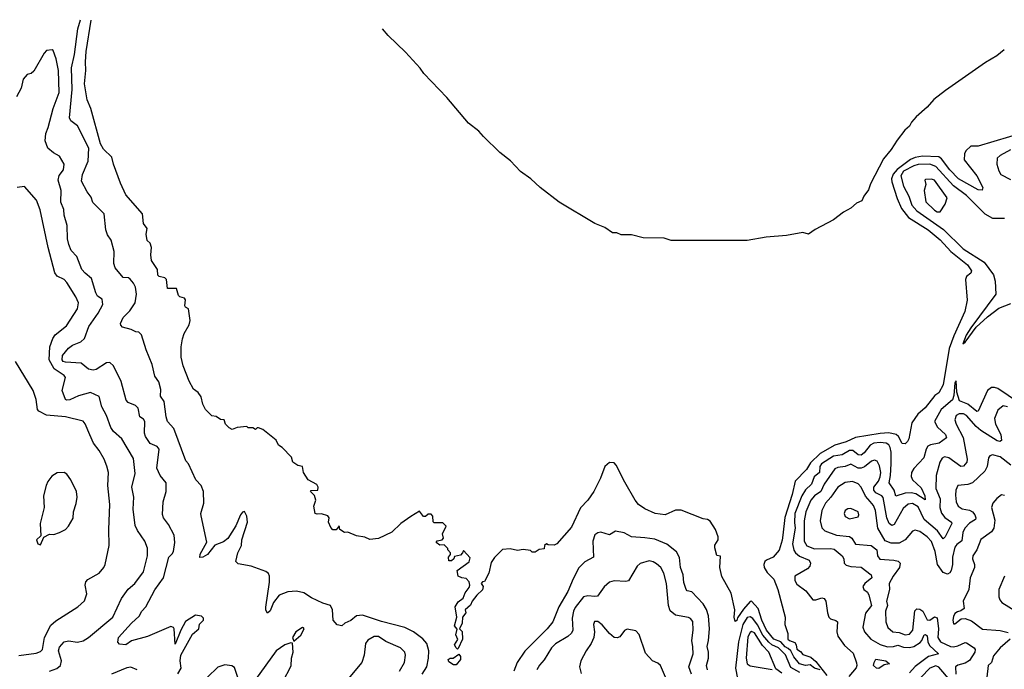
# Model space of a CAD drawing. Extents: x 1493970 to 1595317, y 729910 to 844791.
# Tile 319 of 338: x 1555022 to 1561753, y 834798 to 839244. Entities that reach past the tile are written whole.
import ezdxf

# ---------------------------------------------------------------- set-up
doc = ezdxf.new("R2010")
doc.units = 0

msp = doc.modelspace()

# ---------------------------------------------------------------- linework, layer by layer
at = {"layer": '0CON10XD'}
for points in [[(1557772.4, 834765), (1557806, 834815), (1557817.6, 834875), (1557818.8, 834925), (1557805, 834974.3), (1557777.2, 835007.2), (1557715, 835054.1), (1557655, 835083.2), (1557495, 835125.2), (1557365, 835168.8), (1557325, 835163.5), (1557285, 835132.5), (1557245.9, 835114.1), (1557225, 835096.2), (1557191.7, 835101.7), (1557164.2, 835135), (1557161.1, 835205), (1557145.7, 835235), (1557095, 835250.9), (1557016.9, 835286.9), (1556965, 835320.9), (1556915, 835333.5), (1556855, 835328.8), (1556795, 835305.5), (1556757.8, 835255), (1556735, 835197.8), (1556715, 835182.5), (1556705, 835202.5), (1556703.9, 835223.9), (1556729.4, 835395), (1556730.7, 835435), (1556723.7, 835453.7), (1556705, 835468.3), (1556605, 835503.2), (1556515, 835518.9), (1556498.8, 835535), (1556514.2, 835595), (1556538, 835645), (1556540, 835685), (1556578.6, 835805), (1556573.8, 835845), (1556558.3, 835878.3), (1556545, 835872.5), (1556532.5, 835855), (1556500, 835780), (1556445, 835693.8), (1556415, 835670.5), (1556355, 835647.5), (1556305.5, 835584.5), (1556275, 835566), (1556252.5, 835562.5), (1556255, 835586.7), (1556301.7, 835668.3), (1556261.8, 835848.2), (1556261.1, 835865), (1556280, 835935), (1556279.5, 836015), (1556262.7, 836055), (1556225.6, 836095), (1556175.6, 836205), (1556158.6, 836225), (1556075.6, 836445.6), (1556032.7, 836495), (1556023.2, 836525), (1556009.8, 836629.7), (1555985, 836666.7), (1555987.4, 836712.6), (1555974.1, 836765), (1555946.5, 836805), (1555928.7, 836885), (1555886.5, 836985), (1555855, 837088), (1555835.6, 837105.6), (1555815, 837107.8), (1555785, 837122.9), (1555725, 837140), (1555712.3, 837152.3), (1555712, 837165), (1555729.2, 837205), (1555775, 837250.5), (1555812.4, 837305), (1555819.5, 837365), (1555812.8, 837412.8), (1555800.7, 837440.7), (1555778.2, 837468.2), (1555765, 837475.9), (1555728.5, 837478.5), (1555674.4, 837545), (1555665.6, 837575), (1555668.3, 837658.3), (1555648.1, 837735), (1555621.7, 837771.7), (1555610, 837805), (1555600, 837915), (1555522.1, 837992.1), (1555509.8, 838029.8), (1555483.3, 838065), (1555445, 838137.5), (1555451.2, 838185), (1555490.7, 838275), (1555494.1, 838365), (1555417, 838517), (1555370.5, 838550.5), (1555362.8, 838572.8), (1555380.2, 838765), (1555377.2, 838915), (1555396, 839005), (1555418.8, 839181.2), (1555436.8, 839243.6)], [(1560493.6, 834793.6), (1560455, 834805.4), (1560425, 834829.2), (1560395, 834823.1), (1560354.2, 834835), (1560315, 834883.1), (1560294.3, 834925), (1560275, 834941.6), (1560255, 834952), (1560225.7, 834985.7), (1560177.4, 835005), (1560128, 835065), (1560095.3, 835135), (1560069.5, 835215), (1560025, 835264), (1560015, 835262), (1559970.8, 835209.2), (1559929.1, 835150.9), (1559925, 835132.9), (1559913.8, 835125), (1559906.2, 835155), (1559910, 835205), (1559885, 835320), (1559822.7, 835432.7), (1559807.5, 835495), (1559812.5, 835572.5), (1559787.5, 835577.5), (1559775, 835630), (1559775, 835647.5), (1559798, 835685), (1559798, 835705), (1559778, 835755), (1559742.7, 835812.7), (1559725, 835824), (1559695, 835827.5), (1559545, 835888), (1559505, 835886.7), (1559435, 835856), (1559366.5, 835863.5), (1559295, 835895.8), (1559252.5, 835925), (1559228.6, 835955), (1559157.9, 836077.9), (1559100, 836195), (1559085, 836210), (1559055, 836213.8), (1559023.2, 836186.8), (1558992.9, 836105), (1558947.5, 836015), (1558905, 835956.2), (1558856.5, 835903.5), (1558795, 835770), (1558695, 835657.5), (1558675, 835647.5), (1558635, 835650), (1558623, 835657), (1558610, 835645), (1558608.3, 835621.7), (1558573, 835617), (1558545, 835600), (1558525, 835600), (1558515, 835610), (1558465, 835617.5), (1558425, 835610), (1558375, 835622.5), (1558321.7, 835618.3), (1558267, 835563), (1558245, 835530), (1558230, 835455), (1558200, 835400), (1558185, 835396.7), (1558177.5, 835385), (1558190, 835365), (1558187, 835343), (1558146.7, 835305), (1558116.2, 835265), (1558103.6, 835236.4), (1558067.5, 835205), (1558071.2, 835185), (1558048.1, 835155), (1558047.1, 835115), (1558028.8, 835075), (1558046.7, 835056.7), (1558049.1, 835005), (1558020, 834940), (1558015, 834936.2), (1558005, 834944.2), (1557995.4, 834965), (1558017, 835003), (1558003.2, 835035), (1558013.1, 835073.1), (1557994.7, 835095), (1558010, 835155), (1557998.5, 835225), (1558019.8, 835260.3), (1558052.7, 835285), (1558067.7, 835322.3), (1558095, 835357.5), (1558100.4, 835375), (1558095, 835396.7), (1558075, 835420), (1558043.6, 835423.6), (1558020, 835435), (1558012.5, 835475), (1558095, 835532.5), (1558101.7, 835561.7), (1558055, 835610), (1558050, 835595), (1558035, 835580), (1557995, 835570), (1557990, 835555), (1557975, 835540), (1557955, 835540), (1557952.5, 835565), (1557967, 835583), (1557967.5, 835595), (1557950, 835615), (1557950, 835625), (1557925, 835650), (1557895, 835647.5), (1557870, 835665), (1557875, 835676.2), (1557910, 835685), (1557920, 835695), (1557912.5, 835725), (1557938.3, 835778.3), (1557915, 835800), (1557855, 835800), (1557848.3, 835808.3), (1557847, 835847), (1557835, 835860), (1557815, 835860), (1557797, 835843), (1557783, 835843), (1557755, 835880), (1557695, 835843.3), (1557627.5, 835795), (1557565, 835737.5), (1557475, 835693.3), (1557415, 835687.5), (1557381.7, 835701.7), (1557325, 835712.5), (1557265, 835737.5), (1557243.6, 835733.6), (1557210, 835755), (1557205, 835780), (1557185, 835752.5), (1557161.7, 835751.7), (1557148, 835768), (1557132.5, 835805), (1557136.7, 835835), (1557127.7, 835847.7), (1557085, 835862.5), (1557055, 835860), (1557042.5, 835865), (1557033.8, 835915), (1557046.4, 835956.4), (1557037, 835987), (1557010, 836015), (1557015, 836022.5), (1557060, 836025), (1557062.5, 836045), (1557053, 836063), (1556993.6, 836093.6), (1556961.2, 836145), (1556956.4, 836186.4), (1556923, 836193), (1556890, 836215), (1556879.3, 836249.3), (1556817.5, 836315), (1556792.3, 836332.3), (1556776.4, 836366.4), (1556685, 836440), (1556655, 836450), (1556645, 836450), (1556635, 836440), (1556615, 836450), (1556585, 836450), (1556575, 836460), (1556508.3, 836451.7), (1556475, 836440), (1556455, 836450), (1556428.8, 836475), (1556420, 836505), (1556395, 836507.5), (1556365, 836527.5), (1556335, 836532.5), (1556292.5, 836575), (1556273.6, 836613.6), (1556262, 836662), (1556241.2, 836691.2), (1556211.2, 836715), (1556180.5, 836770.5), (1556138.8, 836875), (1556126.2, 836935), (1556126.2, 837005), (1556135, 837060), (1556146.7, 837095), (1556180, 837155), (1556186.7, 837185), (1556176.7, 837265), (1556155.8, 837275.8), (1556150.8, 837285), (1556156.4, 837326.4), (1556148.3, 837338.3), (1556116.1, 837346.1), (1556106.7, 837355), (1556093.6, 837403.6), (1556033.3, 837405), (1556026.1, 837466.1), (1556015, 837476.7), (1555976.1, 837486.1), (1555966.7, 837495), (1555963.3, 837535), (1555923.9, 837596.1), (1555918, 837635), (1555922, 837685), (1555913.6, 837713.6), (1555893.2, 837733.2), (1555886.9, 837775), (1555893.8, 837815), (1555868.6, 837848.6), (1555862, 837915), (1555748.1, 838045), (1555710, 838125), (1555664.4, 838255.6), (1555652.7, 838302.7), (1555595, 838358.1), (1555573.4, 838395), (1555508.8, 838635), (1555482.5, 838695), (1555464.2, 838805), (1555474.1, 838895), (1555471.4, 838955), (1555476.9, 839025), (1555510.7, 839241.2)], [(1561753.5, 839036.5), (1561702.6, 838995), (1561625, 838950.9), (1561351.2, 838758.8), (1561271.8, 838698.2), (1561225, 838645.2), (1561150.9, 838579.1), (1561118, 838542), (1561105, 838513.9), (1561073.4, 838486.6), (1561020.8, 838419.2), (1560980.5, 838355), (1560928.5, 838291.5), (1560839.6, 838120.4), (1560825, 838078.2), (1560793.1, 838036.9), (1560778.6, 838005), (1560743.1, 837986.9), (1560705, 837953), (1560654.1, 837925.9), (1560585, 837874.2), (1560461.3, 837808.7), (1560415, 837776.2), (1560375, 837787.5), (1560265, 837766.8), (1560125, 837755.7), (1559995, 837733.1), (1559677.5, 837732.5), (1559475, 837733.4), (1559427.8, 837747.8), (1559285, 837750.4), (1559205, 837770.5), (1559135, 837772.3), (1559105, 837784.9), (1559074.4, 837784.4), (1559022.1, 837822.1), (1558955, 837847.7), (1558709.5, 837995), (1558579.8, 838095), (1558515.5, 838155.5), (1558445.3, 838205), (1558377.4, 838277.4), (1558305.2, 838335), (1558193.3, 838443.3), (1558160.4, 838480.4), (1558090.8, 838535), (1557942, 838712), (1557785, 838876.2), (1557760.9, 838910.9), (1557660.2, 839020.2), (1557540.2, 839135), (1557501.4, 839181.1)], [(1555356.9, 837705), (1555348.9, 837745), (1555346.4, 837835), (1555325.4, 837905), (1555322.9, 837945), (1555302.9, 837995), (1555305.5, 838075), (1555284.5, 838145), (1555292.3, 838177.7), (1555320.5, 838215), (1555325.5, 838255.5), (1555295, 838308.8), (1555252.4, 838332.4), (1555215.4, 838365.4), (1555196.2, 838415), (1555200, 838465), (1555217.2, 838505), (1555249.8, 838635), (1555291.6, 838745), (1555286.2, 838895), (1555272.2, 838975), (1555251.7, 839031.7), (1555245, 839036.2), (1555205, 839033.3), (1555188.8, 839015), (1555119.7, 838890.3), (1555100, 838875), (1555072.7, 838867.3), (1555045, 838836.2), (1555031.8, 838775), (1555000.5, 838715)], [(1561895.8, 838474.2), (1561575, 838377.2), (1561525, 838378.7), (1561490, 838345), (1561480.4, 838325), (1561480, 838285), (1561565.6, 838175), (1561607.1, 838095), (1561602, 838078), (1561575, 838079.4), (1561440.8, 838155), (1561381.3, 838215), (1561325, 838291.2), (1561305, 838305.8), (1561195, 838309.3), (1561145, 838300.3), (1561112.9, 838287.1), (1561020.6, 838219.4), (1560992.5, 838187.5), (1560982.1, 838155), (1560983.7, 838135), (1561020.7, 838020.7), (1561051.4, 837951.4), (1561099.4, 837889.4), (1561231.8, 837805), (1561315, 837737.5), (1561387.9, 837657.9), (1561501.1, 837565), (1561529.3, 837525), (1561525, 837510), (1561495.4, 837485), (1561487, 837465), (1561498.5, 837325), (1561484.3, 837245.7), (1561409, 837081), (1561376, 836994), (1561335, 836744.3), (1561305, 836690), (1561279.3, 836670.7), (1561212.5, 836587.5), (1561161.8, 836545), (1561120, 836485), (1561100, 836375), (1561092.3, 836357.7), (1561075, 836341.2), (1561055, 836343.8), (1561030.8, 836390.8), (1561013.9, 836403.9), (1560965, 836415.9), (1560905, 836411.2), (1560735, 836384.7), (1560671.1, 836355), (1560595, 836331.9), (1560494.3, 836275.7), (1560428.3, 836211.7), (1560400.3, 836165), (1560323.7, 836085), (1560302.7, 835995), (1560253.2, 835836.8), (1560238.1, 835715), (1560235, 835682.5), (1560215, 835613.8), (1560174.2, 835565), (1560126.7, 835545), (1560116.7, 835535), (1560110, 835515), (1560112.2, 835495), (1560131.1, 835461.1), (1560177.1, 835415), (1560205.4, 835345), (1560256, 835155), (1560254, 835105), (1560272.7, 835042.7), (1560274.2, 835005), (1560283.8, 834995), (1560321.1, 834981.1), (1560330.6, 834965), (1560334.4, 834935), (1560359.1, 834919.1), (1560375, 834900), (1560430.8, 834880.8), (1560465, 834852.5), (1560539.5, 834755)], [(1561795, 838353.9), (1561724.3, 838315), (1561705.6, 838295), (1561702.2, 838255), (1561715, 838208.8), (1561728.9, 838185), (1561795, 838149.1)], [(1561755, 837883.4), (1561675, 837882.5), (1561621.7, 837911.7), (1561495, 838041.1), (1561405, 838107), (1561285, 838239.1), (1561245, 838255.7), (1561165, 838251.7), (1561135, 838243.3), (1561065, 838206), (1561044.8, 838175), (1561064.4, 838105), (1561100.4, 838035), (1561120.2, 837975), (1561155, 837934.8), (1561336.8, 837806.8), (1561472.6, 837675), (1561615.1, 837585.1), (1561678.5, 837498.5), (1561690.4, 837455), (1561694.4, 837365), (1561525.4, 837135), (1561492.9, 837085), (1561470, 837025), (1561485, 837036), (1561560.1, 837139.9), (1561638.8, 837211.2), (1561715, 837269.7), (1561798.6, 837301.4)], [(1561315, 837929.2), (1561348.5, 837981.5), (1561363.8, 838025), (1561275, 838144.4), (1561255, 838153.3), (1561215, 838148.8), (1561210, 838145), (1561216.2, 838115), (1561205.8, 838074.2), (1561216.1, 837996.1), (1561275, 837940.4), (1561295, 837929.5), (1561315, 837929.2)], [(1555225, 834784.4), (1555275, 834803.5), (1555300, 834825), (1555307.5, 834855), (1555286.2, 834925), (1555295, 834949.2), (1555325, 834985.6), (1555355, 834993.8), (1555416.1, 834983.9), (1555455, 834993.8), (1555491.9, 835015), (1555657.9, 835155), (1555718, 835282), (1555763.4, 835346.6), (1555809.5, 835385), (1555868.1, 835465), (1555895.6, 835575), (1555896.4, 835626.4), (1555878.1, 835675), (1555826.9, 835746.9), (1555811.8, 835781.8), (1555798.2, 835895), (1555802.5, 835975), (1555788.8, 836045), (1555811.8, 836138.2), (1555800.5, 836240.5), (1555719.4, 836375), (1555664.4, 836425), (1555645, 836452.5), (1555616.2, 836535), (1555583.9, 836595), (1555565, 836665.6), (1555505, 836692.5), (1555425, 836669.2), (1555365, 836641.1), (1555345, 836638.9), (1555334, 836645), (1555313.1, 836705), (1555334.6, 836795), (1555325, 836808.9), (1555257.5, 836855), (1555223.8, 836915), (1555227.1, 837005), (1555247.7, 837062.3), (1555265, 837087.5), (1555341.7, 837148.3), (1555416.2, 837263.8), (1555423.4, 837305), (1555406.8, 837346.8), (1555345, 837444.4), (1555325, 837465.5), (1555277.6, 837487.6), (1555262.2, 837512.2), (1555216.8, 837685), (1555161.7, 837941.7), (1555137.6, 838007.6), (1555055, 838101.2), (1555005, 838094.3)], [(1556103.3, 834766.7), (1556126.7, 834805), (1556119.5, 834855), (1556124.1, 834895), (1556202.5, 835037.5), (1556247.5, 835075), (1556252.1, 835107.9), (1556277.5, 835135), (1556278.3, 835148.3), (1556265, 835161.2), (1556225, 835168.6), (1556155, 835124.3), (1556122.7, 835065), (1556085, 834970), (1556079.1, 835075), (1556072.9, 835085), (1556055, 835090.8), (1555895, 835023.5), (1555786.9, 834993.1), (1555747.5, 834965), (1555705, 834970), (1555693.3, 834983.3), (1555697.5, 835015), (1555786.8, 835113.2), (1555838.5, 835161.5), (1555857.1, 835195), (1555884.1, 835225.9), (1555946.9, 835343.1), (1556004.5, 835425), (1556040.5, 835565), (1556065, 835588.5), (1556072.7, 835605), (1556082.3, 835665), (1556078.1, 835715), (1556039.7, 835789.7), (1556005.8, 835835.8), (1555997.9, 835857.9), (1556002.1, 835945), (1556024.3, 836015), (1556024.4, 836074.4), (1555982.9, 836125), (1555959.1, 836175), (1555974.4, 836305), (1555962.7, 836322.7), (1555915, 836342.2), (1555881.7, 836391.7), (1555874.7, 836415), (1555878.5, 836495), (1555868.9, 836508.9), (1555843.3, 836525), (1555832.9, 836585), (1555813.6, 836603.6), (1555763.8, 836625), (1555748.9, 836638.9), (1555716.6, 836766.6), (1555664.2, 836875), (1555638.3, 836898.3), (1555615, 836895.8), (1555545, 836850), (1555525, 836845.7), (1555492.1, 836852.1), (1555443, 836893), (1555335, 836899.2), (1555319.4, 836905), (1555312.1, 836915), (1555314.5, 836945), (1555355.3, 836994.7), (1555383.8, 837016.2), (1555439.9, 837040.1), (1555465, 837061.3), (1555495, 837143.5), (1555558.1, 837235), (1555590.8, 837295), (1555585, 837330), (1555555, 837352), (1555542.2, 837375), (1555512.4, 837472.4), (1555468.8, 837508.8), (1555447.5, 837535), (1555412.2, 837622.2), (1555372.9, 837665), (1555356.9, 837705)], [(1555015, 834892.2), (1555135, 834908.2), (1555165, 834919.1), (1555177, 834933), (1555191.7, 835015), (1555235, 835100.9), (1555270.1, 835129.9), (1555418.8, 835225), (1555465, 835266), (1555481.4, 835315), (1555470.6, 835375), (1555473.8, 835396.2), (1555488.3, 835411.7), (1555565, 835455.8), (1555598, 835495), (1555605.6, 835514.4), (1555634.3, 835645.7), (1555630.5, 835755), (1555637.9, 835925), (1555623.8, 836055), (1555629.1, 836145), (1555618.8, 836188.8), (1555599.1, 836235), (1555565.3, 836295.3), (1555526.7, 836346.7), (1555502.1, 836402.1), (1555468.8, 836478.8), (1555455, 836495.7), (1555335, 836526.5), (1555205, 836538), (1555152.5, 836565), (1555143.8, 836575), (1555133.8, 836645), (1555113.3, 836705), (1554992.5, 836905)], [(1561850.3, 836625), (1561710, 836720), (1561687.4, 836727.4), (1561665, 836725.9), (1561639.5, 836705), (1561575.4, 836564.6), (1561565, 836561.8), (1561503.3, 836613.3), (1561447.9, 836635), (1561429.8, 836695), (1561425, 836772.5), (1561415, 836757.5), (1561408.3, 836671.7), (1561398.1, 836641.9), (1561321.2, 836575), (1561276.8, 836495), (1561296.8, 836455), (1561352.3, 836405), (1561358.9, 836381.1), (1561308.6, 836345), (1561248, 836335), (1561230.4, 836325), (1561218.2, 836305), (1561202.2, 836245), (1561135, 836171.2), (1561119.1, 836145), (1561116.6, 836116.6), (1561125, 836095.5), (1561185, 836040.4)], [(1561775, 836593.3), (1561745, 836601.1), (1561709.2, 836570.8), (1561686.1, 836515), (1561694, 836475), (1561728.9, 836405), (1561735, 836362.9), (1561723.3, 836356.7), (1561705, 836360.7), (1561592.8, 836432.8), (1561560.6, 836460.6), (1561495, 836536), (1561475, 836546), (1561445, 836545.9), (1561424.6, 836535), (1561416.1, 836505), (1561425.3, 836475), (1561473.2, 836385), (1561499.2, 836235), (1561497.3, 836215), (1561475, 836187.5), (1561455, 836185.4), (1561375, 836244.2), (1561345, 836252), (1561328, 836242), (1561311.8, 836215), (1561287.1, 836125), (1561285.9, 836035), (1561313.7, 835963.7), (1561312.6, 835905), (1561325, 835865.6), (1561346.4, 835836.4), (1561392.2, 835805), (1561393.8, 835795), (1561348.7, 835705), (1561335, 835691.4), (1561296.7, 835745), (1561205, 835823.6), (1561165, 835908.8), (1561125, 835933.5), (1561095, 835928.9), (1561062.5, 835897.5), (1561000.9, 835789.1), (1560985, 835781.5), (1560965.3, 835795.3), (1560949.6, 835835), (1560925, 835974.5), (1560915, 835986.3), (1560875, 836005.3), (1560860.7, 836025), (1560862, 836045), (1560894, 836085), (1560905.5, 836115), (1560908.8, 836145), (1560899.8, 836190.2), (1560885, 836223.3), (1560865, 836229.3), (1560845, 836221.9), (1560796.5, 836183.5), (1560775, 836174.4), (1560755, 836175.6), (1560705, 836202.5), (1560665, 836186.9), (1560615, 836180.2), (1560595, 836170), (1560522.3, 836065), (1560499.8, 836015), (1560455, 835984.7), (1560429.5, 835955), (1560395.6, 835875), (1560385.2, 835815), (1560385.7, 835675.7), (1560404.1, 835644.1), (1560455, 835621.9), (1560565, 835625.3), (1560589.6, 835619.6), (1560645.6, 835575), (1560655.6, 835555), (1560658.9, 835525), (1560671.1, 835511.1), (1560705, 835501.1), (1560775, 835497.1), (1560843.1, 835445), (1560846.9, 835423.1), (1560800, 835385), (1560785.8, 835365), (1560792, 835345), (1560817.1, 835327.1), (1560828.2, 835305), (1560846.1, 835235), (1560805, 835181.4), (1560785.4, 835085.4), (1560796.9, 835055), (1560841.1, 835005), (1560905, 834967.8), (1560955, 834951.4), (1560995, 834954), (1561025, 834963.4), (1561065, 834948.5), (1561105, 834946.9), (1561134.8, 834955.2), (1561178.5, 834981.5), (1561190.2, 834995), (1561205, 835034.4), (1561215, 835036.8), (1561227, 835027), (1561231.2, 834985), (1561241.3, 834961.3), (1561303.1, 834905), (1561234.9, 834885.1), (1561145, 834816.9), (1561105, 834774.2)], [(1561185, 836040.4), (1561210.6, 835985), (1561212.5, 835957.5), (1561148, 835998), (1561116.7, 836006.7), (1561075, 836004), (1561012.1, 835982.1), (1560999.8, 836025), (1560966.4, 836075), (1560975.2, 836124.8), (1560978.8, 836205), (1560978.9, 836285), (1560973.2, 836315), (1560963.3, 836333.3), (1560945, 836345.2), (1560905, 836350.2), (1560861.4, 836345), (1560837, 836333), (1560795, 836279.7), (1560775, 836264.2), (1560755, 836266.8), (1560718.5, 836295), (1560695, 836296.2), (1560645, 836264.8), (1560585, 836256.3), (1560504.1, 836205), (1560491.7, 836185), (1560490.2, 836145), (1560453.8, 836115), (1560435.9, 836064.1), (1560393.8, 836026.2), (1560368.8, 835985), (1560321.9, 835865), (1560317.9, 835802.1), (1560323.3, 835765), (1560305.9, 835655.9), (1560313.3, 835613.3), (1560325.3, 835595), (1560352.7, 835572.7), (1560420, 835545), (1560428.9, 835525), (1560423.3, 835505), (1560407.1, 835485), (1560322.2, 835435), (1560320.9, 835405), (1560335, 835381.4), (1560395.4, 835335.4), (1560445, 835274), (1560465, 835272.9), (1560505, 835287.5), (1560522.7, 835282.7), (1560534.3, 835264.3), (1560543.8, 835185), (1560554.5, 835155), (1560565, 835143.5), (1560602.1, 835132.1), (1560612.7, 835122.7), (1560607.9, 835055), (1560614.7, 835024.7), (1560660.4, 834960.4), (1560719.1, 834909.1), (1560743.1, 834843.1), (1560746.2, 834825), (1560741.3, 834808.7), (1560691.4, 834748.6)], [(1561798.8, 836195), (1561725, 836252.8), (1561673.3, 836266.7), (1561655, 836260), (1561645.8, 836245), (1561636.9, 836185), (1561621.2, 836155), (1561535, 836074.7), (1561505, 836062.8), (1561434.7, 836055.3), (1561420.8, 836025), (1561420.3, 835990.3), (1561423.7, 835943.7), (1561438.2, 835915), (1561465, 835895.9), (1561515, 835886.2), (1561535, 835875.3), (1561552.2, 835855), (1561558.2, 835835), (1561555.7, 835824.3), (1561515, 835798.6), (1561484.2, 835765), (1561470.5, 835735), (1561462.7, 835677.3), (1561427.9, 835652.1), (1561415.9, 835635), (1561398.6, 835565), (1561398.9, 835515), (1561390, 835475), (1561381.8, 835458.2), (1561365, 835449.1), (1561335, 835459.6), (1561295.6, 835515), (1561281, 835605), (1561255, 835673.2), (1561225, 835704.2), (1561175, 835740.4), (1561145, 835750), (1561125, 835742.5), (1561075.9, 835684.1), (1561035, 835660.7), (1560980.3, 835660.3), (1560937.7, 835677.7), (1560888.4, 835765), (1560872.6, 835885), (1560858.7, 835918.7), (1560836.7, 835946.7), (1560803.8, 835983.8), (1560775, 836044.4), (1560755, 836068.1), (1560715, 836083.1), (1560665, 836076.1), (1560615, 836045.4), (1560567.2, 835975), (1560531.5, 835935), (1560505.3, 835885), (1560493.4, 835813.4), (1560506.1, 835766.1), (1560526, 835745), (1560605, 835716.6), (1560695, 835707.3), (1560710, 835695), (1560736, 835655), (1560842, 835645), (1560882.5, 835615), (1560886.2, 835575), (1560901.8, 835551.8), (1560998.8, 835545), (1561027, 835537), (1561041.5, 835525), (1561037.8, 835495), (1560994, 835436), (1560965.3, 835385), (1560969.2, 835345), (1560947.1, 835265), (1560954.2, 835235), (1560942, 835195), (1560943.6, 835123.6), (1560957.9, 835085), (1560990.8, 835055), (1561035, 835050.5), (1561075, 835034.8), (1561105, 835039.2), (1561127.7, 835065), (1561141.7, 835198.3), (1561155, 835211.1), (1561175, 835209.1), (1561196, 835195), (1561226.5, 835136.5), (1561245, 835135.4), (1561276.4, 835156.4), (1561295, 835151.4), (1561303.5, 835075), (1561298.9, 835015), (1561318, 834985), (1561385, 834954.8), (1561405, 834951.6), (1561435, 834958.1), (1561485, 834980.9), (1561495, 834979.5), (1561546.9, 834945), (1561553.5, 834933.5), (1561552.9, 834915), (1561515, 834859.5), (1561485, 834839.3), (1561435, 834826.9), (1561419.6, 834815), (1561421.9, 834765)], [(1555165, 835650), (1555187, 835703), (1555225, 835723.3), (1555255, 835721.2), (1555295, 835733.8), (1555334.1, 835755.9), (1555355, 835776.7), (1555387, 835833), (1555390, 835875), (1555408.3, 835931.7), (1555413.8, 835975), (1555409.2, 836015), (1555372, 836095), (1555343.9, 836133.9), (1555325.8, 836145.8), (1555278.3, 836141.7), (1555241.2, 836118.8), (1555215, 836083.3), (1555202.9, 836055), (1555185.8, 835985), (1555188.8, 835905), (1555162, 835795), (1555167.5, 835712.5), (1555137, 835683), (1555145, 835657.5), (1555165, 835650)], [(1561755, 835988), (1561735, 835992), (1561702.1, 835967.9), (1561675.8, 835934.2), (1561666, 835905), (1561687.6, 835817.6), (1561682.7, 835765), (1561665, 835740), (1561592.7, 835687.3), (1561565.3, 835614.7), (1561538.1, 835575), (1561536.5, 835555), (1561549.6, 835515), (1561549.6, 835495), (1561519.6, 835425), (1561510, 835345), (1561473.1, 835265), (1561478, 835215), (1561455, 835198.8), (1561432.5, 835192.5), (1561415, 835180), (1561405, 835160), (1561400.6, 835135), (1561405, 835110), (1561415, 835108.8), (1561457.3, 835142.7), (1561485, 835146.5), (1561529.9, 835129.9), (1561605, 835073.8), (1561724.7, 835064.7), (1561779.4, 835049.4)], [(1560695, 835828.2), (1560725, 835833.8), (1560755, 835841.2), (1560759.4, 835855), (1560755, 835875.8), (1560705, 835899.5), (1560683.9, 835896.1), (1560665.8, 835885), (1560658.9, 835865), (1560665, 835842.9), (1560695, 835828.2)], [(1559725.2, 834795.2), (1559716.9, 834825), (1559730.8, 834875), (1559730, 834915), (1559721, 834955), (1559731, 834995), (1559738.9, 835075), (1559730.2, 835165), (1559716.7, 835206.7), (1559695.6, 835245.6), (1559618.1, 835328.1), (1559586.1, 835336.1), (1559578.2, 835345), (1559563.1, 835393.1), (1559557.9, 835445), (1559538.8, 835495), (1559533.8, 835563.8), (1559511.7, 835601.7), (1559445.6, 835655.6), (1559365, 835689.4), (1559295, 835698.2), (1559205, 835703.8), (1559155, 835732.5), (1559095, 835742.9), (1559055, 835719.4), (1558995, 835735.6), (1558975, 835731.4), (1558955, 835717.5), (1558939.2, 835675), (1558944.4, 835565), (1558885, 835533.3), (1558845, 835493.1), (1558805, 835418.1), (1558769.7, 835330.3), (1558707.4, 835225), (1558666.4, 835123.6), (1558627.3, 835075), (1558475, 834921.2), (1558424.1, 834845), (1558400.2, 834785)], [(1559615.8, 834765.8), (1559597.6, 834815), (1559625.8, 834905), (1559625, 834952.5), (1559616.2, 834995), (1559626.2, 835065), (1559624.4, 835125), (1559608.9, 835145), (1559595, 835151.8), (1559505, 835167.7), (1559468.9, 835198.9), (1559457.2, 835235), (1559443.7, 835385), (1559425, 835456), (1559406.2, 835495), (1559375, 835519.1), (1559352.8, 835532.8), (1559325, 835539.4), (1559265, 835522.9), (1559242.5, 835505), (1559185, 835404), (1559165, 835398.6), (1559085, 835403.1), (1559055, 835394.4), (1559017.3, 835362.7), (1558971.1, 835298.9), (1558955, 835295.5), (1558905, 835301.6), (1558876.4, 835293.6), (1558818.5, 835221.5), (1558807.3, 835195), (1558798.3, 835148.3), (1558803.4, 835065), (1558795.4, 835045), (1558768.3, 835021.7), (1558685, 834971.8), (1558657.5, 834945), (1558607.7, 834862.3), (1558575, 834827.5), (1558557.1, 834795)], [(1561755.7, 835435), (1561716.3, 835343.7), (1561715.6, 835295), (1561722.6, 835272.6), (1561737.5, 835255), (1561850, 835185)], [(1559445, 834727.5), (1559403.3, 834825), (1559385, 834840), (1559347.5, 834855), (1559299.5, 834909.5), (1559256.4, 835036.4), (1559235, 835062.5), (1559176.1, 835073.9), (1559157.3, 835062.7), (1559125, 835021.2), (1559106.1, 835013.9), (1559085, 835016.2), (1559055, 835042.5), (1559005, 835103.1), (1558975, 835125.6), (1558951.2, 835125), (1558944.4, 835105), (1558951.1, 835055), (1558946.5, 835015), (1558929.5, 834975), (1558894.3, 834925), (1558857.1, 834855), (1558850, 834815), (1558860.3, 834770.3)], [(1560355.3, 834775.3), (1560295, 834811.4), (1560256.6, 834896.6), (1560209.6, 834945), (1560165, 834965.3), (1560143.1, 834983.1), (1560102.4, 835032.4), (1560065, 835103.5), (1560035, 835145.9), (1560015, 835158.1), (1559995, 835152), (1559965.1, 835105), (1559936.4, 834985), (1559914.8, 834805.1), (1559928.6, 834735)], [(1556895, 834990), (1556945, 835031.2), (1556966.2, 835075), (1556962.5, 835082.5), (1556955, 835083.3), (1556910.8, 835055), (1556887.5, 835015), (1556895, 834990)], [(1560232, 834772), (1560190.7, 834800.7), (1560143.7, 834915), (1560100.6, 834960.6), (1560045, 835047.6), (1560025, 835056.1), (1560015, 835050.4), (1560000.4, 835019.6), (1559989.1, 834875), (1559996.3, 834836.3), (1560015, 834821.8), (1560166.4, 834796.4)], [(1556821.7, 834711.7), (1556877.6, 834822.4), (1556880, 834875), (1556891.4, 834915), (1556887.5, 834977.5), (1556875, 834980), (1556835, 834966.2), (1556776.2, 834925), (1556635, 834727.3)], [(1557618.6, 834785), (1557652.5, 834845), (1557660, 834895), (1557655.7, 834915), (1557625, 834944.3), (1557525, 834989.4), (1557475, 835022.2), (1557445, 835022.2), (1557401.5, 834998.5), (1557386.9, 834975), (1557377.8, 834895), (1557361.4, 834845), (1557245, 834706.2)], [(1561793.5, 835005), (1561724.1, 834945), (1561680.3, 834889.7), (1561665, 834844.3), (1561644, 834825), (1561634.5, 834745)], [(1557988.8, 834828.8), (1557955, 834850), (1557951.9, 834865), (1557965, 834873.5), (1557985, 834873.6), (1558025, 834902), (1558036.4, 834886.4), (1558036.7, 834865), (1558005, 834829.3), (1557988.8, 834828.8)], [(1556516, 834735), (1556489.9, 834809.9), (1556472.9, 834822.9), (1556425, 834828.5), (1556377.3, 834812.7), (1556306.7, 834745)], [(1560895, 834802.9), (1560880, 834805), (1560860, 834825), (1560862.5, 834845), (1560875, 834867.5), (1560942.5, 834855), (1560967.5, 834835), (1560931.3, 834828.7), (1560895, 834802.9)], [(1555826.2, 834795), (1555782, 834812), (1555755, 834809.3), (1555650, 834765)], [(1561385, 834720), (1561305, 834813.2), (1561285, 834822.9), (1561245, 834805.3), (1561184.7, 834745)]]:
    msp.add_lwpolyline(points, dxfattribs=at)

doc.saveas('drawing.dxf')
